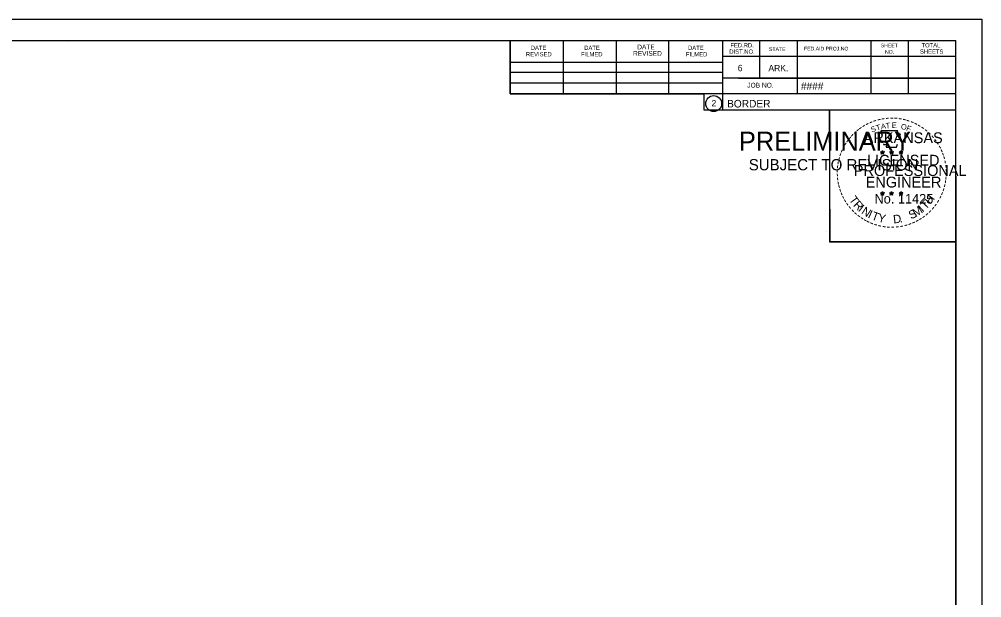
# Model space of a CAD drawing. Extents: x -70 to 701944, y -4 to 666871.
# Drawn here: x 664048 to 664225.6, y 658470.3 to 658577 of the extents above; entities that cross this region are included whole.
import ezdxf

# ---------------------------------------------------------------- set-up
doc = ezdxf.new("R2010")
doc.units = 0
for name, color, linetype in [('R_Border', 7, 'Continuous'), ('R_Border PE', 7, 'Continuous'), ('R_Border Prem', 7, 'Continuous'), ('R_No Plot', 7, 'Continuous')]:
    doc.layers.add(name, color=color, linetype=linetype)

msp = doc.modelspace()

# ---------------------------------------------------------------- linework, layer by layer
at = {"layer": 'R_Border'}
for p, q in [((663904.68, 658573.11), (664220.86, 658573.11)), ((664057.2, 658572.85), (664057.2, 658572.85)), ((664057.2, 658572.85), (664057.2, 658572.85)), ((664138.6, 658563.23), (664138.6, 658573.11)), ((664148.46, 658563.23), (664148.46, 658572.91)), ((664158.22, 658563.23), (664158.22, 658572.91)), ((664167.9, 658563.23), (664167.9, 658572.91)), ((664177.76, 658573.11), (664177.76, 658560.31)), ((664184.6, 658573.11), (664184.6, 658566.17)), ((664191.54, 658573.11), (664191.54, 658563.23)), ((664205.12, 658573.11), (664205.12, 658563.23)), ((664212.06, 658573.11), (664212.06, 658563.23)), ((664220.86, 658367.65), (664220.86, 658573.11)), ((664220.86, 658570.17), (664177.76, 658570.17)), ((664220.86, 658570.19), (664220.86, 658570.19)), ((664138.6, 658569.09), (664177.76, 658569.09)), ((664138.6, 658567.23), (664177.76, 658567.23)), ((664138.6, 658563.23), (664138.6, 658565.29)), ((664138.6, 658565.29), (664177.76, 658565.29)), ((664220.86, 658566.17), (664177.76, 658566.17)), ((664180.72, 658566.17), (664220.86, 658566.17)), ((664220.86, 658563.23), (664138.6, 658563.23)), ((664177.76, 658560.31), (664220.86, 658560.31))]:
    msp.add_line(p, q, dxfattribs=at)
msp.add_circle((664176.15, 658561.45), 1.47, dxfattribs=at)
at = {"layer": 'R_Border PE'}
for p, q in [((664206.94, 658552.57), (664207.29, 658552.46)), ((664206.94, 658552.57), (664207.2, 658552.52)), ((664206.94, 658552.57), (664207.18, 658552.45)), ((664207.08, 658552.16), (664207.29, 658552.46)), ((664207.08, 658552.16), (664207.2, 658552.4)), ((664207.08, 658552.16), (664207.29, 658552.38)), ((664207.29, 658552.82), (664207.25, 658552.57)), ((664207.29, 658552.46), (664207.29, 658552.82)), ((664207.29, 658552.82), (664207.34, 658552.57)), ((664207.64, 658552.57), (664207.29, 658552.46)), ((664207.51, 658552.16), (664207.29, 658552.46)), ((664207.51, 658552.16), (664207.29, 658552.37)), ((664207.64, 658552.57), (664207.35, 658552.52)), ((664207.51, 658552.16), (664207.37, 658552.45)), ((664207.64, 658552.57), (664207.44, 658552.47)), ((664208.61, 658552.57), (664208.96, 658552.46)), ((664208.61, 658552.57), (664208.87, 658552.52)), ((664208.61, 658552.57), (664208.85, 658552.45)), ((664208.75, 658552.16), (664208.96, 658552.46)), ((664208.75, 658552.16), (664208.87, 658552.4)), ((664208.75, 658552.16), (664208.96, 658552.38)), ((664208.96, 658552.82), (664208.92, 658552.57)), ((664208.96, 658552.46), (664208.96, 658552.82)), ((664208.96, 658552.82), (664209.01, 658552.57)), ((664209.31, 658552.57), (664208.96, 658552.46)), ((664209.18, 658552.16), (664208.96, 658552.46)), ((664209.18, 658552.16), (664208.96, 658552.37)), ((664209.31, 658552.57), (664209.02, 658552.52)), ((664209.18, 658552.16), (664209.04, 658552.45)), ((664209.31, 658552.57), (664209.11, 658552.47)), ((664210.38, 658552.56), (664210.73, 658552.45)), ((664210.38, 658552.56), (664210.63, 658552.51)), ((664210.38, 658552.56), (664210.62, 658552.43)), ((664210.51, 658552.15), (664210.73, 658552.45)), ((664210.51, 658552.15), (664210.64, 658552.39)), ((664210.51, 658552.15), (664210.73, 658552.37)), ((664210.73, 658552.81), (664210.69, 658552.56)), ((664210.73, 658552.45), (664210.73, 658552.81)), ((664210.73, 658552.81), (664210.78, 658552.56)), ((664211.07, 658552.56), (664210.73, 658552.45)), ((664210.94, 658552.15), (664210.73, 658552.45)), ((664210.94, 658552.15), (664210.73, 658552.36)), ((664211.07, 658552.56), (664210.79, 658552.51)), ((664210.94, 658552.15), (664210.8, 658552.44)), ((664211.07, 658552.56), (664210.87, 658552.45)), ((664206.94, 658545), (664207.29, 658544.88)), ((664206.94, 658545), (664207.19, 658544.95)), ((664206.94, 658545), (664207.18, 658544.87)), ((664207.07, 658544.59), (664207.29, 658544.88)), ((664207.29, 658545.25), (664207.25, 658545)), ((664207.29, 658544.88), (664207.29, 658545.25)), ((664207.29, 658545.25), (664207.34, 658545)), ((664207.64, 658545), (664207.29, 658544.88)), ((664207.5, 658544.59), (664207.29, 658544.88)), ((664207.64, 658545), (664207.35, 658544.95)), ((664207.64, 658545), (664207.43, 658544.89)), ((664208.61, 658545), (664208.96, 658544.88)), ((664208.61, 658545), (664208.86, 658544.95)), ((664208.61, 658545), (664208.85, 658544.87)), ((664208.74, 658544.59), (664208.96, 658544.88)), ((664208.96, 658545.25), (664208.92, 658545)), ((664208.96, 658544.88), (664208.96, 658545.25)), ((664208.96, 658545.25), (664209.01, 658545)), ((664209.31, 658545), (664208.96, 658544.88)), ((664209.17, 658544.59), (664208.96, 658544.88)), ((664209.31, 658545), (664209.02, 658544.95)), ((664209.31, 658545), (664209.1, 658544.89)), ((664210.38, 658544.99), (664210.73, 658544.87)), ((664210.38, 658544.99), (664210.63, 658544.94)), ((664210.38, 658544.99), (664210.61, 658544.86)), ((664210.73, 658545.24), (664210.68, 658544.99)), ((664210.73, 658544.87), (664210.73, 658545.24)), ((664210.73, 658545.24), (664210.77, 658544.99)), ((664211.07, 658544.99), (664210.73, 658544.87)), ((664211.07, 658544.99), (664210.79, 658544.94)), ((664211.07, 658544.99), (664210.87, 658544.88)), ((664207.07, 658544.59), (664207.2, 658544.83)), ((664207.07, 658544.59), (664207.29, 658544.8)), ((664207.5, 658544.59), (664207.29, 658544.8)), ((664207.5, 658544.59), (664207.37, 658544.88)), ((664208.74, 658544.59), (664208.87, 658544.83)), ((664208.74, 658544.59), (664208.96, 658544.8)), ((664209.17, 658544.59), (664208.96, 658544.8)), ((664209.17, 658544.59), (664209.03, 658544.88)), ((664210.51, 658544.58), (664210.73, 658544.87)), ((664210.51, 658544.58), (664210.64, 658544.82)), ((664210.51, 658544.58), (664210.72, 658544.79)), ((664210.94, 658544.58), (664210.72, 658544.79)), ((664210.94, 658544.58), (664210.73, 658544.87)), ((664210.94, 658544.58), (664210.8, 658544.87))]:
    msp.add_line(p, q, dxfattribs=at)
for points in [[(664206.99, 658556.45), (664207.25, 658555.62)], [(664210.5, 658555.52), (664210.64, 658555.81), (664209.95, 658555.78), (664210.1, 658556.45), (664206.99, 658556.45)], [(664207.48, 658554.02), (664207.48, 658553.94), (664208.04, 658553.92), (664207.99, 658553.44), (664209.86, 658553.44), (664210.06, 658553.98)], [(664207.29, 658552.82), (664207.51, 658552.16), (664206.94, 658552.57), (664207.64, 658552.57), (664207.08, 658552.16), (664207.29, 658552.82)], [(664208.96, 658552.82), (664209.18, 658552.16), (664208.61, 658552.57), (664209.31, 658552.57), (664208.75, 658552.16), (664208.96, 658552.82)], [(664210.73, 658552.81), (664210.94, 658552.15), (664210.38, 658552.56), (664211.07, 658552.56), (664210.51, 658552.15), (664210.73, 658552.81)], [(664207.29, 658545.25), (664207.5, 658544.59), (664206.94, 658545), (664207.64, 658545), (664207.07, 658544.59), (664207.29, 658545.25)], [(664208.96, 658545.25), (664209.17, 658544.59), (664208.61, 658545), (664209.31, 658545), (664208.74, 658544.59), (664208.96, 658545.25)], [(664210.73, 658545.24), (664210.94, 658544.58), (664210.38, 658544.99), (664211.07, 658544.99), (664210.51, 658544.58), (664210.73, 658545.24)]]:
    msp.add_lwpolyline(points, dxfattribs=at)
for centre, radius in [((664207.29, 658552.46), 0.172), ((664207.29, 658552.46), 0.145), ((664207.29, 658552.46), 0.116), ((664207.29, 658552.46), 0.0991), ((664207.29, 658552.46), 0.0747), ((664207.29, 658552.46), 0.0495), ((664207.29, 658552.46), 0.0296), ((664208.96, 658552.46), 0.172), ((664208.96, 658552.46), 0.145), ((664208.96, 658552.46), 0.116), ((664208.96, 658552.46), 0.0991), ((664208.96, 658552.46), 0.0747), ((664208.96, 658552.46), 0.0495), ((664208.96, 658552.46), 0.0296), ((664210.73, 658552.44), 0.172), ((664210.73, 658552.44), 0.145), ((664210.73, 658552.44), 0.116), ((664210.73, 658552.44), 0.0991), ((664210.73, 658552.44), 0.0747), ((664210.73, 658552.44), 0.0495), ((664210.73, 658552.44), 0.0296), ((664207.29, 658544.88), 0.172), ((664207.29, 658544.88), 0.145), ((664207.29, 658544.88), 0.116), ((664207.29, 658544.88), 0.0991), ((664207.29, 658544.88), 0.0747), ((664207.29, 658544.88), 0.0495), ((664207.29, 658544.88), 0.0296), ((664208.96, 658544.88), 0.172), ((664208.96, 658544.88), 0.145), ((664208.96, 658544.88), 0.116), ((664208.96, 658544.88), 0.0991), ((664208.96, 658544.88), 0.0747), ((664208.96, 658544.88), 0.0495), ((664208.96, 658544.88), 0.0296), ((664210.72, 658544.87), 0.172), ((664210.72, 658544.87), 0.145), ((664210.72, 658544.87), 0.116), ((664210.72, 658544.87), 0.0991), ((664210.72, 658544.87), 0.0747), ((664210.72, 658544.87), 0.0495), ((664210.72, 658544.87), 0.0296)]:
    msp.add_circle(centre, radius, dxfattribs=at)
at = {"layer": 'R_No Plot'}
for p, q in [((663892.28, 658577.01), (664225.61, 658577.01)), ((664196.89, 658537.86), (664196.89, 658537.86))]:
    msp.add_line(p, q, dxfattribs=at)
for points in [[(663892.27, 658577.01), (664225.61, 658577.01), (664225.61, 658363.67), (663892.27, 658363.67)], [(664138.6, 658573.11), (664138.6, 658563.23), (664174.33, 658563.23), (664174.33, 658560.31), (664197.53, 658560.31), (664197.53, 658535.98), (664220.86, 658535.98), (664220.86, 658367.65), (663904.68, 658367.65), (663904.68, 658573.11)], [(664197.53, 658560.31), (664220.74, 658560.31), (664220.86, 658535.98), (664197.65, 658535.98)]]:
    msp.add_lwpolyline(points, close=True, dxfattribs=at)

# ---------------------------------------------------------------- texts
at = {"layer": 'R_Border'}
for s, height, p in [('DATE', 0.782, (664142.4, 658571.35)), ('DATE', 0.782, (664152.26, 658571.35)), ('DATE', 0.879, (664162.04, 658571.45)), ('DATE', 0.782, (664171.42, 658571.35)), ('FED.RD.', 0.782, (664179.24, 658571.83)), ('STATE', 0.684, (664186.36, 658571.15)), ('FED.AID PROJ.NO.', 0.684, (664192.82, 658571.25)), ('SHEET', 0.684, (664206.98, 658571.83)), ('TOTAL', 0.782, (664214.5, 658571.83)), ('REVISED', 0.782, (664141.52, 658570.17)), ('FILMED', 0.782, (664151.68, 658570.17)), ('REVISED', 0.879, (664161.26, 658570.27)), ('FILMED', 0.782, (664171.02, 658570.17)), ('DIST.NO.', 0.782, (664179.04, 658570.65)), ('NO.', 0.684, (664207.76, 658570.65)), ('SHEETS', 0.782, (664214.22, 658570.65)), ('6', 1.17, (664180.6, 658567.43)), ('ARK.', 1.172, (664186.26, 658567.43)), ('JOB NO.', 0.879, (664182.36, 658564.41)), ('####', 1.4, (664192.24, 658563.97)), ('2', 1.17, (664175.76, 658560.96)), ('BORDER', 1.4, (664178.62, 658560.74))]:
    msp.add_text(s, height=height, rotation=360, dxfattribs=at).set_placement(p)
at = {"layer": 'R_Border PE'}
for s, height, rotation, p in [('-', 1.6, 34.0636, (664203.87, 658556.62)), ('-', 1.6, 28.7918, (664204.47, 658556.99)), ('-', 1.6, 24.3072, (664205.1, 658557.3)), ('-', 1.6, 19.1761, (664205.73, 658557.57)), ('T', 1, 16.4036, (664206.25, 658556.46)), ('-', 1.6, 13.6301, (664206.48, 658557.81)), ('A', 1, 11.2132, (664207.08, 658556.71)), ('-', 1.6, 10.2193, (664207.16, 658557.98)), ('T', 1, 6.0228, (664207.93, 658556.87)), ('-', 1.6, 5.8968, (664207.89, 658558.09)), ('-', 1.6, 0.1862, (664208.66, 658558.16)), ('E', 1, 0.8323, (664209.03, 658556.98)), ('-', 1.6, 357.743, (664209.39, 658558.15)), ('-', 1.6, 352.1617, (664210.13, 658558.09)), ('O', 1, 350.4515, (664210.64, 658556.77)), ('-', 1.6, 347.2049, (664210.85, 658557.98)), ('F', 1, 340.0707, (664211.59, 658556.54)), ('-', 1.6, 342.3362, (664211.48, 658557.82)), ('-', 1.6, 337.8551, (664212.22, 658557.6)), ('-', 1.6, 334.1211, (664212.85, 658557.33)), ('-', 1.6, 329.6409, (664213.43, 658557.04)), ('-', 1.6, 48.423, (664201.93, 658554.95)), ('-', 1.6, 42.9622, (664202.38, 658555.43)), ('-', 1.6, 38.9507, (664202.82, 658555.84)), ('-', 1.6, 36.2317, (664203.29, 658556.22)), ('ARKANSAS', 2, 360, (664203.84, 658554.16)), ('S', 1, 21.594, (664205.34, 658556.12)), ('-', 1.6, 325.8627, (664214.07, 658556.68)), ('-', 1.6, 320.5297, (664214.68, 658556.26)), ('-', 1.6, 315.5786, (664215.28, 658555.77)), ('-', 1.6, 309.8797, (664215.85, 658555.22)), ('-', 1.6, 58.0706, (664200.79, 658553.37)), ('-', 1.6, 54.2325, (664201.12, 658553.9)), ('-', 1.6, 50.6142, (664201.53, 658554.46)), ('-', 1.6, 306.6522, (664216.37, 658554.62)), ('-', 1.4, 303.6753, (664216.86, 658554.05)), ('-', 1.6, 72.3945, (664200, 658551.51)), ('-', 1.6, 67.7743, (664200.22, 658552.14)), ('-', 1.6, 62.8713, (664200.48, 658552.76)), ('LICENSED', 2, 360, (664204.44, 658550.01)), ('DWB', 0.01, 360, (664207.28, 658552.45)), ('DWB', 0.01, 360, (664208.95, 658552.45)), ('DWB', 0.01, 360, (664210.71, 658552.44)), ('-', 1.6, 299.6684, (664217.18, 658553.44)), ('-', 1.6, 294.6628, (664217.5, 658552.83)), ('-', 1.6, 290.5728, (664217.76, 658552.25)), ('-', 1.6, 81.2013, (664199.67, 658550.09)), ('-', 1.6, 75.461, (664199.81, 658550.8)), ('-', 1.6, 285.1233, (664217.99, 658551.67)), ('-', 1.6, 280.5493, (664218.19, 658550.93)), ('-', 1.6, 94.1959, (664199.61, 658547.97)), ('-', 1.6, 89.0622, (664199.57, 658548.7)), ('-', 1.6, 85.1863, (664199.6, 658549.4)), ('PROFESSIONAL', 2, 360, (664202.01, 658548.11)), ('-', 1.6, 276.5962, (664218.36, 658550.16)), ('-', 1.6, 274.3301, (664218.42, 658549.44)), ('-', 1.6, 269.9407, (664218.45, 658548.81)), ('-', 1.6, 98.9479, (664199.68, 658547.3)), ('-', 1.6, 101.7149, (664199.81, 658546.57)), ('ENGINEER', 2, 360, (664204.2, 658545.98)), ('-', 1.6, 260.9953, (664218.36, 658547.49)), ('-', 1.6, 263.5172, (664218.43, 658548.14)), ('-', 1.6, 105.4578, (664199.98, 658545.98)), ('-', 1.6, 109.0874, (664200.19, 658545.34)), ('-', 1.6, 114.0643, (664200.45, 658544.75)), ('DWB', 0.01, 360, (664207.28, 658544.88)), ('DWB', 0.01, 360, (664208.95, 658544.88)), ('-', 1.6, 247.8887, (664217.85, 658545.42)), ('-', 1.6, 252.8681, (664218.07, 658546.09)), ('-', 1.6, 255.7626, (664218.25, 658546.81)), ('-', 1.6, 115.7289, (664200.75, 658544.13)), ('-', 1.6, 120.4471, (664201.11, 658543.54)), ('-', 1.6, 125.8934, (664201.51, 658542.98)), ('T', 1.54, 306.0406, (664201.05, 658543.72)), ('R', 1.54, 314.005, (664201.81, 658542.67)), ('No. 11425', 1.757, 360, (664205.83, 658543.03)), ('DWB', 0.01, 360, (664210.71, 658544.87)), ('T', 1.54, 46.6444, (664215.28, 658541.82)), ('H', 1.54, 54.6088, (664216.17, 658542.76)), ('-', 1.6, 239.0712, (664217.19, 658544.04)), ('-', 1.6, 244.6197, (664217.58, 658544.79)), ('-', 1.6, 130.7181, (664201.97, 658542.43)), ('-', 1.6, 134.2238, (664202.49, 658541.89)), ('-', 1.6, 138.9338, (664203.01, 658541.42)), ('I', 1.54, 321.9694, (664202.71, 658541.74)), ('N', 1.54, 326.5002, (664203.28, 658541.27)), ('I', 1.54, 335.3603, (664204.49, 658540.48)), ('T', 1.54, 339.8912, (664205.15, 658540.16)), ('S', 1.54, 26.9312, (664212.59, 658540.08)), ('M', 1.54, 32.6563, (664213.43, 658540.49)), ('I', 1.54, 42.1136, (664214.72, 658541.34)), ('-', 1.6, 225.7653, (664215.88, 658542.25)), ('-', 1.6, 231.2538, (664216.36, 658542.82)), ('-', 1.6, 233.8452, (664216.79, 658543.38)), ('-', 1.6, 144.6463, (664203.57, 658541.02)), ('-', 1.6, 148.0898, (664204.13, 658540.65)), ('-', 1.6, 151.5704, (664204.71, 658540.32)), ('-', 1.6, 154.6002, (664205.23, 658540.07)), ('Y', 1.54, 347.8556, (664206.37, 658539.71)), ('D', 1.54, 6.3969, (664209.35, 658539.35)), ('.', 1.54, 13.7642, (664210.54, 658539.48)), ('-', 1.6, 204.2516, (664213.09, 658540.22)), ('-', 1.6, 207.3568, (664213.72, 658540.54)), ('-', 1.6, 212.2491, (664214.27, 658540.89)), ('-', 1.6, 215.7363, (664214.81, 658541.27)), ('-', 1.6, 221.0851, (664215.36, 658541.74)), ('-', 1.6, 158.5612, (664205.86, 658539.82)), ('-', 1.6, 162.7983, (664206.54, 658539.61)), ('-', 1.6, 167.5555, (664207.26, 658539.44)), ('-', 1.6, 173.1155, (664208.03, 658539.33)), ('-', 1.6, 176.5183, (664208.78, 658539.28)), ('-', 1.6, 181.5918, (664209.52, 658539.3)), ('-', 1.6, 185.8167, (664210.33, 658539.37)), ('-', 1.6, 191.2858, (664211.07, 658539.51)), ('-', 1.6, 195.4743, (664211.8, 658539.71)), ('-', 1.6, 200.7184, (664212.47, 658539.95))]:
    msp.add_text(s, height=height, rotation=rotation, dxfattribs=at).set_placement(p)
at = {"layer": 'R_Border Prem'}
for s, height, p in [('PRELIMINARY', 3.5, (664180.81, 658552.78)), ('DWB', 0.01, (664181.56, 658554.63)), ('SUBJECT TO REVISION', 2.0751, (664182.62, 658549.15))]:
    msp.add_text(s, height=height, rotation=360, dxfattribs=at).set_placement(p)

doc.saveas('drawing.dxf')
